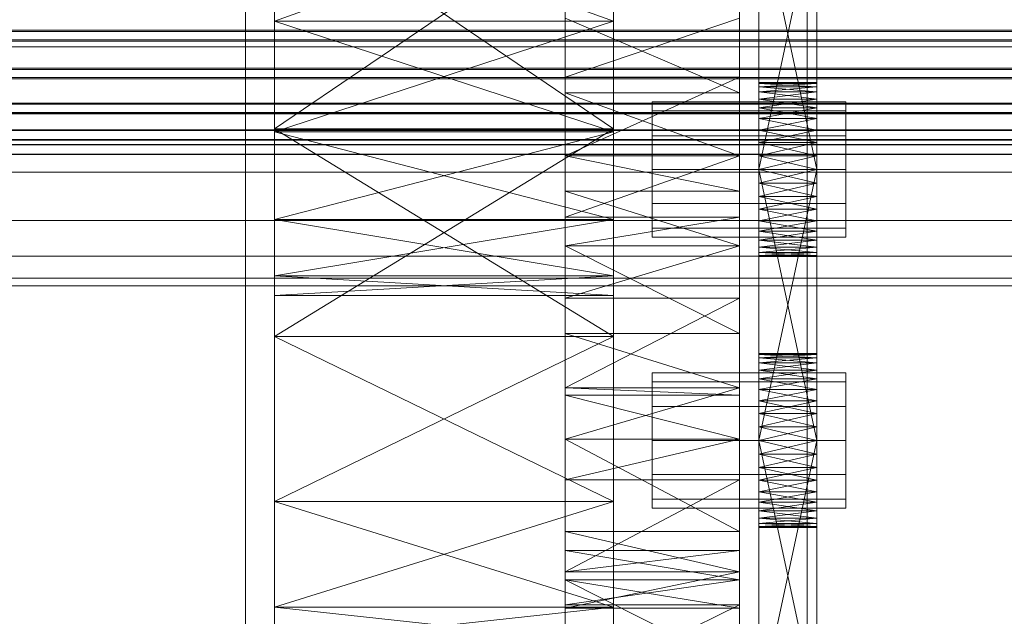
# Model space of a CAD drawing. Header units: millimetres. Extents: x -4395 to 65662, y -65530 to 6847.
# Tile 396 of 656: x 1374 to 1475, y -34428 to -34366. Entities that reach past the tile are written whole.
import ezdxf

# ---------------------------------------------------------------- set-up
doc = ezdxf.new("R2010")
doc.units = ezdxf.units.MM
for name, color, linetype, lineweight in [('COTAS_O', 1, 'Continuous', 0), ('frontal_C03', 7, 'Continuous', 0), ('frontal_secador', 7, 'Continuous', 0)]:
    doc.layers.add(name, color=color, linetype=linetype, lineweight=lineweight)
doc.dimstyles.new('R19_100', dxfattribs={"dimtxt": 250, "dimasz": 150, "dimexe": 150, "dimexo": 80, "dimgap": 100, "dimtad": 1, "dimtih": 1, "dimtoh": 1, "dimdsep": 46, "dimcen": 0.09, "dimadec": 0, "dimazin": 0, "dimtfac": 1, "dimtdec": 4, "dimtofl": 0, "dimtmove": 0, "dimatfit": 3, "dimfxl": 1, "dimtolj": 1, "dimtzin": 0, "dimarcsym": 0})

# ---------------------------------------------------------------- blocks, each defined once
blk = doc.blocks.new('DIM_R33_43')
at = {"layer": 'COTAS_O'}
for p, q in [((-1725, -33700), (-1575, -33655)), ((1725, -33700), (1575, -33655)), ((-1725, -34400), (-1725, -33700)), ((-1725, -33700), (1725, -33700)), ((-1725, -33700), (-1575, -33745)), ((1725, -33700), (1575, -33745)), ((1725, -34400), (1725, -33700))]:
    blk.add_line(p, q, dxfattribs=at)
blk.add_text('3450 O', height=250, dxfattribs=at).set_placement((0, -33600))

msp = doc.modelspace()

# ---------------------------------------------------------------- linework, layer by layer
at = {"layer": 'frontal_C03'}
for p, q in [((1455, -35237.853), (1455, -32581.274)), ((1455, -32585.202), (1455, -35241.781)), ((1455, -35724.97), (1455, -33068.391)), ((1455, -33072.319), (1455, -35728.898)), ((1516, -34367.109), (-1476, -34367.109)), ((-1476, -34367.243), (1516, -34367.243)), ((1516, -34368.1), (-1476, -34368.1)), ((-1476, -34368.234), (1516, -34368.234)), ((1516, -34371.011), (-1476, -34371.011)), ((1516, -34371.145), (-1476, -34371.145)), ((1516, -34372.002), (-1476, -34372.002)), ((1516, -34372.135), (-1476, -34372.135)), ((1516, -34374.626), (-1476, -34374.626)), ((1516, -34374.739), (-1476, -34374.739)), ((1516, -34375.617), (-1476, -34375.617)), ((1516, -34375.73), (-1476, -34375.73)), ((1516, -34377.404), (-1476, -34377.404)), ((1516, -34377.479), (-1476, -34377.479)), ((1516, -34378.394), (-1476, -34378.394)), ((1516, -34378.47), (-1476, -34378.47)), ((1516, -34378.921), (-1476, -34378.921)), ((1516, -34378.948), (-1476, -34378.948)), ((1516, -34379.912), (-1476, -34379.912)), ((1516, -34379.939), (-1476, -34379.939))]:
    msp.add_line(p, q, dxfattribs=at)
at = {"layer": 'frontal_secador'}
for p, q in [((1400, -36000), (1400, -33000)), ((1397, -35940), (1397, -33075)), ((1400, -36000), (1400, -33075)), ((1400, -34600), (1400, -33075)), ((1400, -35940), (1400, -33075)), ((1400, -34650), (1400, -33075)), ((1400, -36000), (1400, -33250)), ((1430, -34389.365), (1430, -34297.639)), ((1430, -34431.527), (1430, -34297.639)), ((1448, -34297.639), (1448, -34389.365)), ((1448, -34297.639), (1448, -34431.527)), ((1400, -34308.24), (1400, -34398.76)), ((1435, -34398.76), (1435, -34308.24)), ((1400, -34340.83), (1400, -34398.76)), ((1435, -34398.76), (1435, -34340.83)), ((1430, -34389.365), (1430, -34341.142)), ((1448, -34341.142), (1448, -34389.365)), ((1450, -34384.281), (1450, -34345.481)), ((1456, -34345.481), (1456, -34384.281)), ((1450, -34347.136), (1450, -34384.281)), ((1456, -34384.281), (1456, -34347.136)), ((1450, -34384.281), (1450, -34349.414)), ((1456, -34349.414), (1456, -34384.281)), ((1450, -34381.5), (1450, -34352.092)), ((1450, -34384.281), (1450, -34352.092)), ((1456, -34352.092), (1456, -34381.5)), ((1456, -34352.092), (1456, -34384.281)), ((1400, -34353.5), (1400, -34366.17)), ((1400, -34398.76), (1400, -34353.5)), ((1400, -34353.5), (1400, -34377.294)), ((1400, -34353.5), (1400, -34377.599)), ((1400, -34426.731), (1400, -34353.5)), ((1400, -34353.5), (1400, -34386.67)), ((1435, -34353.5), (1400, -34377.294)), ((1435, -34377.294), (1400, -34353.5)), ((1435, -34353.5), (1400, -34366.17)), ((1435, -34366.17), (1400, -34353.5)), ((1435, -34366.17), (1435, -34353.5)), ((1435, -34353.5), (1435, -34398.76)), ((1435, -34377.294), (1435, -34353.5)), ((1435, -34377.599), (1435, -34353.5)), ((1435, -34353.5), (1435, -34426.731)), ((1435, -34386.67), (1435, -34353.5)), ((1450, -34353.5), (1450, -34381.5)), ((1456, -34381.5), (1450, -34353.5)), ((1456, -34353.5), (1450, -34381.5)), ((1456, -34381.5), (1456, -34353.5)), ((1430, -34361.304), (1430, -34368.807)), ((1400, -34377.599), (1400, -34366.17)), ((1400, -34398.76), (1400, -34366.17)), ((1435, -34366.17), (1400, -34366.17)), ((1435, -34366.17), (1400, -34377.599)), ((1435, -34377.599), (1400, -34366.17)), ((1430, -34365.858), (1430, -34383.732)), ((1430, -34373.576), (1430, -34365.858)), ((1430, -34389.365), (1430, -34365.858)), ((1430, -34365.858), (1430, -34371.942)), ((1430, -34365.858), (1430, -34409.361)), ((1430, -34365.858), (1430, -34431.527)), ((1448, -34365.858), (1430, -34371.942)), ((1448, -34373.576), (1430, -34365.858)), ((1435, -34366.17), (1435, -34377.599)), ((1435, -34366.17), (1435, -34398.76)), ((1448, -34383.732), (1448, -34365.858)), ((1448, -34365.858), (1448, -34373.576)), ((1448, -34365.858), (1448, -34389.365)), ((1448, -34371.942), (1448, -34365.858)), ((1448, -34409.361), (1448, -34365.858)), ((1448, -34431.527), (1448, -34365.858)), ((1480, -34368.807), (1325, -34368.807)), ((1430, -34368.807), (1325, -34368.807)), ((1430, -34368.807), (1430, -34375.723)), ((1430, -34386.411), (1430, -34371.942)), ((1430, -34371.942), (1430, -34380.075)), ((1430, -34389.365), (1430, -34371.942)), ((1448, -34371.942), (1430, -34371.942)), ((1448, -34371.942), (1430, -34380.075)), ((1448, -34371.942), (1448, -34386.411)), ((1448, -34380.075), (1448, -34371.942)), ((1448, -34371.942), (1448, -34389.365)), ((1450, -34372.611), (1450, -34372.5)), ((1456, -34372.611), (1450, -34372.5)), ((1456, -34372.5), (1450, -34372.5)), ((1456, -34372.5), (1450, -34372.611)), ((1450, -34372.611), (1450, -34373.481)), ((1450, -34372.941), (1450, -34372.611)), ((1450, -34372.611), (1450, -34375.136)), ((1456, -34372.941), (1450, -34372.611)), ((1456, -34372.611), (1450, -34372.611)), ((1456, -34372.611), (1450, -34372.941)), ((1450, -34373.481), (1450, -34372.941)), ((1456, -34373.481), (1450, -34372.941)), ((1456, -34372.941), (1450, -34372.941)), ((1456, -34372.941), (1450, -34373.481)), ((1456, -34372.611), (1456, -34372.5)), ((1456, -34373.481), (1456, -34372.611)), ((1456, -34372.611), (1456, -34372.941)), ((1456, -34375.136), (1456, -34372.611)), ((1456, -34372.941), (1456, -34373.481)), ((1430, -34373.576), (1430, -34383.732)), ((1430, -34380.075), (1430, -34373.576)), ((1448, -34380.075), (1430, -34373.576)), ((1448, -34373.576), (1430, -34373.576)), ((1448, -34383.732), (1448, -34373.576)), ((1448, -34373.576), (1448, -34380.075)), ((1450, -34373.481), (1450, -34375.136)), ((1450, -34374.219), (1450, -34373.481)), ((1450, -34377.414), (1450, -34373.481)), ((1450, -34412.281), (1450, -34373.481)), ((1456, -34374.219), (1450, -34373.481)), ((1456, -34373.481), (1450, -34373.481)), ((1456, -34373.481), (1450, -34374.219)), ((1450, -34375.136), (1450, -34374.219)), ((1456, -34375.136), (1450, -34374.219)), ((1456, -34374.219), (1450, -34374.219)), ((1456, -34374.219), (1450, -34375.136)), ((1456, -34375.136), (1456, -34373.481)), ((1456, -34373.481), (1456, -34374.219)), ((1456, -34373.481), (1456, -34377.414)), ((1456, -34373.481), (1456, -34412.281)), ((1456, -34374.219), (1456, -34375.136)), ((1439, -34375.438), (1439, -34374.5)), ((1459, -34374.5), (1439, -34374.5)), ((1439, -34378), (1439, -34375.438)), ((1459, -34375.438), (1439, -34375.438)), ((1450, -34375.136), (1450, -34377.414)), ((1450, -34376.21), (1450, -34375.136)), ((1450, -34375.136), (1450, -34380.092)), ((1450, -34375.136), (1450, -34412.281)), ((1456, -34376.21), (1450, -34375.136)), ((1456, -34375.136), (1450, -34375.136)), ((1456, -34375.136), (1450, -34376.21)), ((1456, -34377.414), (1456, -34375.136)), ((1456, -34375.136), (1456, -34376.21)), ((1456, -34380.092), (1456, -34375.136)), ((1456, -34412.281), (1456, -34375.136)), ((1459, -34375.438), (1459, -34374.5)), ((1459, -34378), (1459, -34375.438)), ((1480, -34375.723), (1325, -34375.723)), ((1430, -34375.723), (1325, -34375.723)), ((1430, -34375.723), (1430, -34381.784)), ((1450, -34377.414), (1450, -34376.21)), ((1456, -34377.414), (1450, -34376.21)), ((1456, -34376.21), (1450, -34376.21)), ((1456, -34376.21), (1450, -34377.414)), ((1456, -34376.21), (1456, -34377.414)), ((1400, -34377.294), (1400, -34398.76)), ((1435, -34377.294), (1400, -34377.294)), ((1435, -34377.294), (1400, -34398.76)), ((1435, -34398.76), (1400, -34377.294)), ((1435, -34398.76), (1435, -34377.294)), ((1450, -34377.414), (1450, -34380.092)), ((1450, -34378.719), (1450, -34377.414)), ((1450, -34412.281), (1450, -34377.414)), ((1456, -34378.719), (1450, -34377.414)), ((1456, -34377.414), (1450, -34377.414)), ((1456, -34377.414), (1450, -34378.719)), ((1456, -34380.092), (1456, -34377.414)), ((1456, -34377.414), (1456, -34378.719)), ((1456, -34377.414), (1456, -34412.281)), ((1400, -34386.67), (1400, -34377.599)), ((1400, -34398.76), (1400, -34377.599)), ((1435, -34377.599), (1400, -34377.599)), ((1435, -34377.599), (1400, -34386.67)), ((1435, -34386.67), (1400, -34377.599)), ((1435, -34377.599), (1435, -34386.67)), ((1435, -34377.599), (1435, -34398.76)), ((1439, -34381.5), (1439, -34378)), ((1459, -34378), (1439, -34378)), ((1459, -34381.5), (1459, -34378)), ((1450, -34380.092), (1450, -34378.719)), ((1456, -34380.092), (1450, -34378.719)), ((1456, -34378.719), (1450, -34378.719)), ((1456, -34378.719), (1450, -34380.092)), ((1456, -34378.719), (1456, -34380.092)), ((1430, -34380.075), (1430, -34386.411)), ((1430, -34383.732), (1430, -34380.075)), ((1448, -34380.075), (1430, -34380.075)), ((1448, -34380.075), (1430, -34386.411)), ((1448, -34383.732), (1430, -34380.075)), ((1448, -34386.411), (1448, -34380.075)), ((1448, -34380.075), (1448, -34383.732)), ((1450, -34409.5), (1450, -34380.092)), ((1450, -34380.092), (1450, -34381.5)), ((1450, -34412.281), (1450, -34380.092)), ((1456, -34381.5), (1450, -34380.092)), ((1456, -34380.092), (1450, -34380.092)), ((1456, -34380.092), (1450, -34381.5)), ((1456, -34380.092), (1456, -34409.5)), ((1456, -34381.5), (1456, -34380.092)), ((1456, -34380.092), (1456, -34412.281)), ((1439, -34381.5), (1439, -34385)), ((1439, -34381.5), (1459, -34381.5)), ((1450, -34381.5), (1450, -34409.5)), ((1456, -34409.5), (1450, -34381.5)), ((1456, -34381.5), (1450, -34381.5)), ((1456, -34381.5), (1450, -34409.5)), ((1450, -34384.281), (1450, -34381.5)), ((1450, -34381.5), (1450, -34382.908)), ((1456, -34381.5), (1450, -34382.908)), ((1456, -34382.908), (1450, -34381.5)), ((1456, -34409.5), (1456, -34381.5)), ((1456, -34381.5), (1456, -34384.281)), ((1456, -34382.908), (1456, -34381.5)), ((1459, -34385), (1459, -34381.5)), ((1480, -34381.784), (1325, -34381.784)), ((1430, -34381.784), (1325, -34381.784)), ((1430, -34381.784), (1430, -34386.759)), ((1450, -34382.908), (1450, -34384.281)), ((1456, -34382.908), (1450, -34382.908)), ((1456, -34382.908), (1450, -34384.281)), ((1456, -34384.281), (1450, -34382.908)), ((1456, -34384.281), (1456, -34382.908)), ((1430, -34389.365), (1430, -34383.732)), ((1448, -34389.365), (1430, -34383.732)), ((1448, -34383.732), (1430, -34383.732)), ((1448, -34383.732), (1448, -34389.365)), ((1450, -34386.79), (1450, -34384.281)), ((1450, -34384.281), (1450, -34385.586)), ((1450, -34388.781), (1450, -34384.281)), ((1450, -34390.5), (1450, -34384.281)), ((1456, -34384.281), (1450, -34384.281)), ((1456, -34384.281), (1450, -34385.586)), ((1456, -34385.586), (1450, -34384.281)), ((1456, -34384.281), (1456, -34386.79)), ((1456, -34385.586), (1456, -34384.281)), ((1456, -34384.281), (1456, -34388.781)), ((1456, -34384.281), (1456, -34390.5)), ((1439, -34385), (1439, -34387.562)), ((1459, -34385), (1439, -34385)), ((1450, -34385.586), (1450, -34386.79)), ((1456, -34385.586), (1450, -34385.586)), ((1456, -34385.586), (1450, -34386.79)), ((1456, -34386.79), (1450, -34385.586)), ((1456, -34386.79), (1456, -34385.586)), ((1459, -34385), (1459, -34387.562)), ((1430, -34386.411), (1430, -34389.365)), ((1448, -34386.411), (1430, -34386.411)), ((1448, -34386.411), (1430, -34389.365)), ((1448, -34389.365), (1448, -34386.411)), ((1480, -34386.759), (1325, -34386.759)), ((1430, -34386.759), (1325, -34386.759)), ((1400, -34426.731), (1400, -34386.67)), ((1400, -34392.493), (1400, -34386.67)), ((1400, -34398.76), (1400, -34386.67)), ((1435, -34386.67), (1400, -34386.67)), ((1435, -34386.67), (1400, -34392.493)), ((1435, -34392.493), (1400, -34386.67)), ((1430, -34386.759), (1430, -34390.455)), ((1435, -34386.67), (1435, -34426.731)), ((1435, -34386.67), (1435, -34392.493)), ((1435, -34386.67), (1435, -34398.76)), ((1439, -34387.562), (1439, -34388.5)), ((1459, -34387.562), (1439, -34387.562)), ((1450, -34388.781), (1450, -34386.79)), ((1450, -34386.79), (1450, -34387.864)), ((1456, -34386.79), (1450, -34386.79)), ((1456, -34386.79), (1450, -34387.864)), ((1456, -34387.864), (1450, -34386.79)), ((1456, -34386.79), (1456, -34388.781)), ((1456, -34387.864), (1456, -34386.79)), ((1459, -34387.562), (1459, -34388.5)), ((1459, -34388.5), (1439, -34388.5)), ((1450, -34387.864), (1450, -34388.781)), ((1456, -34387.864), (1450, -34387.864)), ((1456, -34387.864), (1450, -34388.781)), ((1456, -34388.781), (1450, -34387.864)), ((1456, -34388.781), (1456, -34387.864)), ((1430, -34389.365), (1430, -34404.806)), ((1430, -34398.435), (1430, -34389.365)), ((1430, -34409.361), (1430, -34389.365)), ((1430, -34389.365), (1430, -34394.777)), ((1430, -34423.89), (1430, -34389.365)), ((1430, -34431.527), (1430, -34389.365)), ((1448, -34389.365), (1430, -34389.365)), ((1448, -34389.365), (1430, -34394.777)), ((1448, -34398.435), (1430, -34389.365)), ((1448, -34404.806), (1448, -34389.365)), ((1448, -34389.365), (1448, -34398.435)), ((1448, -34389.365), (1448, -34409.361)), ((1448, -34394.777), (1448, -34389.365)), ((1448, -34389.365), (1448, -34423.89)), ((1448, -34389.365), (1448, -34431.527)), ((1450, -34390.059), (1450, -34388.781)), ((1450, -34388.781), (1450, -34389.519)), ((1450, -34390.5), (1450, -34388.781)), ((1456, -34388.781), (1450, -34388.781)), ((1456, -34388.781), (1450, -34389.519)), ((1456, -34389.519), (1450, -34388.781)), ((1450, -34389.519), (1450, -34390.059)), ((1456, -34389.519), (1450, -34389.519)), ((1456, -34389.519), (1450, -34390.059)), ((1456, -34390.059), (1450, -34389.519)), ((1456, -34388.781), (1456, -34390.059)), ((1456, -34389.519), (1456, -34388.781)), ((1456, -34388.781), (1456, -34390.5)), ((1456, -34390.059), (1456, -34389.519)), ((1480, -34390.455), (1325, -34390.455)), ((1430, -34390.455), (1325, -34390.455)), ((1430, -34390.455), (1430, -34392.731)), ((1450, -34390.5), (1450, -34390.059)), ((1450, -34390.059), (1450, -34390.389)), ((1456, -34390.059), (1450, -34390.059)), ((1456, -34390.059), (1450, -34390.389)), ((1456, -34390.389), (1450, -34390.059)), ((1450, -34390.389), (1450, -34390.5)), ((1456, -34390.389), (1450, -34390.389)), ((1456, -34390.389), (1450, -34390.5)), ((1456, -34390.5), (1450, -34390.389)), ((1456, -34390.5), (1450, -34390.5)), ((1456, -34390.059), (1456, -34390.5)), ((1456, -34390.389), (1456, -34390.059)), ((1456, -34390.5), (1456, -34390.389)), ((1480, -34392.731), (1325, -34392.731)), ((1430, -34392.731), (1325, -34392.731)), ((1400, -34426.731), (1400, -34392.493)), ((1400, -34394.5), (1400, -34392.493)), ((1435, -34392.493), (1400, -34392.493)), ((1435, -34392.493), (1400, -34394.5)), ((1435, -34394.5), (1400, -34392.493)), ((1430, -34392.731), (1430, -34393.5)), ((1435, -34392.493), (1435, -34426.731)), ((1435, -34392.493), (1435, -34394.5)), ((1480, -34393.5), (1325, -34393.5)), ((1430, -34393.5), (1325, -34393.5)), ((1400, -34426.731), (1400, -34394.5)), ((1435, -34394.5), (1400, -34394.5)), ((1435, -34394.5), (1435, -34426.731)), ((1430, -34409.353), (1430, -34394.777)), ((1430, -34394.777), (1430, -34404.05)), ((1430, -34409.361), (1430, -34394.777)), ((1448, -34394.777), (1430, -34394.777)), ((1448, -34394.777), (1430, -34404.05)), ((1448, -34394.777), (1448, -34409.353)), ((1448, -34404.05), (1448, -34394.777)), ((1448, -34394.777), (1448, -34409.361)), ((1400, -34426.731), (1400, -34398.76)), ((1400, -34398.76), (1400, -34415.794)), ((1435, -34398.76), (1400, -34398.76)), ((1435, -34398.76), (1400, -34415.794)), ((1435, -34415.794), (1400, -34398.76)), ((1430, -34398.435), (1430, -34404.806)), ((1430, -34404.05), (1430, -34398.435)), ((1448, -34404.05), (1430, -34398.435)), ((1448, -34398.435), (1430, -34398.435)), ((1435, -34398.76), (1435, -34426.731)), ((1435, -34415.794), (1435, -34398.76)), ((1448, -34404.806), (1448, -34398.435)), ((1448, -34398.435), (1448, -34404.05)), ((1450, -34400.611), (1450, -34400.5)), ((1456, -34400.611), (1450, -34400.5)), ((1456, -34400.5), (1450, -34400.5)), ((1456, -34400.5), (1450, -34400.611)), ((1450, -34400.611), (1450, -34401.481)), ((1450, -34400.941), (1450, -34400.611)), ((1450, -34400.611), (1450, -34403.136)), ((1456, -34400.941), (1450, -34400.611)), ((1456, -34400.611), (1450, -34400.611)), ((1456, -34400.611), (1450, -34400.941)), ((1456, -34400.611), (1456, -34400.5)), ((1456, -34401.481), (1456, -34400.611)), ((1456, -34400.611), (1456, -34400.941)), ((1456, -34403.136), (1456, -34400.611)), ((1450, -34401.481), (1450, -34400.941)), ((1456, -34401.481), (1450, -34400.941)), ((1456, -34400.941), (1450, -34400.941)), ((1456, -34400.941), (1450, -34401.481)), ((1450, -34401.481), (1450, -34403.136)), ((1450, -34402.219), (1450, -34401.481)), ((1450, -34405.414), (1450, -34401.481)), ((1450, -34440.281), (1450, -34401.481)), ((1456, -34402.219), (1450, -34401.481)), ((1456, -34401.481), (1450, -34401.481)), ((1456, -34401.481), (1450, -34402.219)), ((1456, -34400.941), (1456, -34401.481)), ((1456, -34403.136), (1456, -34401.481)), ((1456, -34401.481), (1456, -34402.219)), ((1456, -34401.481), (1456, -34405.414)), ((1456, -34401.481), (1456, -34440.281)), ((1439, -34403.438), (1439, -34402.5)), ((1459, -34402.5), (1439, -34402.5)), ((1450, -34403.136), (1450, -34402.219)), ((1456, -34403.136), (1450, -34402.219)), ((1456, -34402.219), (1450, -34402.219)), ((1456, -34402.219), (1450, -34403.136)), ((1456, -34402.219), (1456, -34403.136)), ((1459, -34403.438), (1459, -34402.5)), ((1439, -34406), (1439, -34403.438)), ((1459, -34403.438), (1439, -34403.438)), ((1450, -34403.136), (1450, -34405.414)), ((1450, -34404.21), (1450, -34403.136)), ((1450, -34403.136), (1450, -34408.092)), ((1450, -34403.136), (1450, -34440.281)), ((1456, -34404.21), (1450, -34403.136)), ((1456, -34403.136), (1450, -34403.136)), ((1456, -34403.136), (1450, -34404.21)), ((1456, -34405.414), (1456, -34403.136)), ((1456, -34403.136), (1456, -34404.21)), ((1456, -34408.092), (1456, -34403.136)), ((1456, -34440.281), (1456, -34403.136)), ((1459, -34406), (1459, -34403.438)), ((1430, -34404.05), (1430, -34409.353)), ((1430, -34404.806), (1430, -34404.05)), ((1448, -34404.05), (1430, -34404.05)), ((1448, -34404.05), (1430, -34409.353)), ((1448, -34404.806), (1430, -34404.05)), ((1430, -34409.361), (1430, -34404.806)), ((1448, -34409.361), (1430, -34404.806)), ((1448, -34404.806), (1430, -34404.806)), ((1448, -34409.353), (1448, -34404.05)), ((1448, -34404.05), (1448, -34404.806)), ((1448, -34404.806), (1448, -34409.361)), ((1450, -34405.414), (1450, -34404.21)), ((1456, -34405.414), (1450, -34404.21)), ((1456, -34404.21), (1450, -34404.21)), ((1456, -34404.21), (1450, -34405.414)), ((1456, -34404.21), (1456, -34405.414)), ((1450, -34405.414), (1450, -34408.092)), ((1450, -34406.719), (1450, -34405.414)), ((1450, -34440.281), (1450, -34405.414)), ((1456, -34406.719), (1450, -34405.414)), ((1456, -34405.414), (1450, -34405.414)), ((1456, -34405.414), (1450, -34406.719)), ((1456, -34408.092), (1456, -34405.414)), ((1456, -34405.414), (1456, -34406.719)), ((1456, -34405.414), (1456, -34440.281)), ((1439, -34409.5), (1439, -34406)), ((1459, -34406), (1439, -34406)), ((1450, -34408.092), (1450, -34406.719)), ((1456, -34408.092), (1450, -34406.719)), ((1456, -34406.719), (1450, -34406.719)), ((1456, -34406.719), (1450, -34408.092)), ((1456, -34406.719), (1456, -34408.092)), ((1459, -34409.5), (1459, -34406)), ((1450, -34437.5), (1450, -34408.092)), ((1450, -34408.092), (1450, -34409.5)), ((1450, -34440.281), (1450, -34408.092)), ((1456, -34409.5), (1450, -34408.092)), ((1456, -34408.092), (1450, -34408.092)), ((1456, -34408.092), (1450, -34409.5)), ((1456, -34408.092), (1456, -34437.5)), ((1456, -34409.5), (1456, -34408.092)), ((1456, -34408.092), (1456, -34440.281)), ((1448, -34409.353), (1430, -34409.353)), ((1448, -34409.353), (1430, -34409.361)), ((1430, -34409.361), (1430, -34420.859)), ((1430, -34418.895), (1430, -34409.361)), ((1430, -34423.89), (1430, -34409.361)), ((1430, -34409.361), (1430, -34413.572)), ((1430, -34409.361), (1430, -34431.527)), ((1448, -34409.361), (1430, -34409.361)), ((1448, -34409.361), (1430, -34413.572)), ((1448, -34418.895), (1430, -34409.361)), ((1439, -34409.5), (1439, -34413)), ((1439, -34409.5), (1459, -34409.5)), ((1448, -34420.859), (1448, -34409.361)), ((1448, -34409.361), (1448, -34418.895)), ((1448, -34409.361), (1448, -34423.89)), ((1448, -34413.572), (1448, -34409.361)), ((1448, -34431.527), (1448, -34409.361)), ((1450, -34409.5), (1450, -34437.5)), ((1456, -34437.5), (1450, -34409.5)), ((1456, -34409.5), (1450, -34409.5)), ((1456, -34409.5), (1450, -34437.5)), ((1450, -34412.281), (1450, -34409.5)), ((1450, -34409.5), (1450, -34410.908)), ((1456, -34409.5), (1450, -34410.908)), ((1456, -34410.908), (1450, -34409.5)), ((1456, -34437.5), (1456, -34409.5)), ((1456, -34409.5), (1456, -34412.281)), ((1456, -34410.908), (1456, -34409.5)), ((1459, -34413), (1459, -34409.5)), ((1450, -34410.908), (1450, -34412.281)), ((1456, -34410.908), (1450, -34410.908)), ((1456, -34410.908), (1450, -34412.281)), ((1456, -34412.281), (1450, -34410.908)), ((1456, -34412.281), (1456, -34410.908)), ((1439, -34413), (1439, -34415.562)), ((1459, -34413), (1439, -34413)), ((1450, -34414.79), (1450, -34412.281)), ((1450, -34412.281), (1450, -34413.586)), ((1450, -34416.781), (1450, -34412.281)), ((1450, -34418.5), (1450, -34412.281)), ((1456, -34412.281), (1450, -34412.281)), ((1456, -34412.281), (1450, -34413.586)), ((1456, -34413.586), (1450, -34412.281)), ((1456, -34412.281), (1456, -34414.79)), ((1456, -34413.586), (1456, -34412.281)), ((1456, -34412.281), (1456, -34416.781)), ((1456, -34412.281), (1456, -34418.5)), ((1459, -34413), (1459, -34415.562)), ((1430, -34426.827), (1430, -34413.572)), ((1430, -34413.572), (1430, -34423.075)), ((1430, -34423.89), (1430, -34413.572)), ((1448, -34413.572), (1430, -34413.572)), ((1448, -34413.572), (1430, -34423.075)), ((1448, -34413.572), (1448, -34426.827)), ((1448, -34423.075), (1448, -34413.572)), ((1448, -34413.572), (1448, -34423.89)), ((1450, -34413.586), (1450, -34414.79)), ((1456, -34413.586), (1450, -34413.586)), ((1456, -34413.586), (1450, -34414.79)), ((1456, -34414.79), (1450, -34413.586)), ((1456, -34414.79), (1456, -34413.586)), ((1450, -34416.781), (1450, -34414.79)), ((1450, -34414.79), (1450, -34415.864)), ((1456, -34414.79), (1450, -34414.79)), ((1456, -34414.79), (1450, -34415.864)), ((1456, -34415.864), (1450, -34414.79)), ((1456, -34414.79), (1456, -34416.781)), ((1456, -34415.864), (1456, -34414.79)), ((1400, -34415.794), (1400, -34426.731)), ((1435, -34415.794), (1400, -34415.794)), ((1435, -34415.794), (1400, -34426.731)), ((1435, -34426.731), (1400, -34415.794)), ((1435, -34426.731), (1435, -34415.794)), ((1439, -34415.562), (1439, -34416.5)), ((1459, -34415.562), (1439, -34415.562)), ((1450, -34415.864), (1450, -34416.781)), ((1456, -34415.864), (1450, -34415.864)), ((1456, -34415.864), (1450, -34416.781)), ((1456, -34416.781), (1450, -34415.864)), ((1456, -34416.781), (1456, -34415.864)), ((1459, -34415.562), (1459, -34416.5)), ((1459, -34416.5), (1439, -34416.5)), ((1450, -34418.059), (1450, -34416.781)), ((1450, -34416.781), (1450, -34417.519)), ((1450, -34418.5), (1450, -34416.781)), ((1456, -34416.781), (1450, -34416.781)), ((1456, -34416.781), (1450, -34417.519)), ((1456, -34417.519), (1450, -34416.781)), ((1456, -34416.781), (1456, -34418.059)), ((1456, -34417.519), (1456, -34416.781)), ((1456, -34416.781), (1456, -34418.5)), ((1450, -34417.519), (1450, -34418.059)), ((1456, -34417.519), (1450, -34417.519)), ((1456, -34417.519), (1450, -34418.059)), ((1456, -34418.059), (1450, -34417.519)), ((1450, -34418.5), (1450, -34418.059)), ((1450, -34418.059), (1450, -34418.389)), ((1456, -34418.059), (1450, -34418.059)), ((1456, -34418.059), (1450, -34418.389)), ((1456, -34418.389), (1450, -34418.059)), ((1456, -34418.059), (1456, -34417.519)), ((1456, -34418.059), (1456, -34418.5)), ((1456, -34418.389), (1456, -34418.059)), ((1430, -34418.895), (1430, -34420.859)), ((1430, -34423.075), (1430, -34418.895)), ((1448, -34423.075), (1430, -34418.895)), ((1448, -34418.895), (1430, -34418.895)), ((1448, -34420.859), (1448, -34418.895)), ((1448, -34418.895), (1448, -34423.075)), ((1450, -34418.389), (1450, -34418.5)), ((1456, -34418.389), (1450, -34418.389)), ((1456, -34418.389), (1450, -34418.5)), ((1456, -34418.5), (1450, -34418.389)), ((1456, -34418.5), (1450, -34418.5)), ((1456, -34418.5), (1456, -34418.389)), ((1430, -34420.859), (1430, -34423.075)), ((1430, -34423.89), (1430, -34420.859)), ((1448, -34423.89), (1430, -34420.859)), ((1448, -34420.859), (1430, -34420.859)), ((1448, -34420.859), (1430, -34423.075)), ((1448, -34423.075), (1448, -34420.859)), ((1448, -34420.859), (1448, -34423.89)), ((1430, -34423.075), (1430, -34426.827)), ((1448, -34423.075), (1430, -34423.075)), ((1448, -34423.075), (1430, -34426.827)), ((1448, -34426.827), (1448, -34423.075)), ((1430, -34426.827), (1430, -34423.89)), ((1430, -34423.89), (1430, -34430.317)), ((1430, -34432.954), (1430, -34423.89)), ((1430, -34431.527), (1430, -34423.89)), ((1430, -34423.89), (1430, -34426.486)), ((1448, -34426.827), (1430, -34423.89)), ((1448, -34423.89), (1430, -34423.89)), ((1448, -34423.89), (1430, -34426.486)), ((1448, -34432.954), (1430, -34423.89)), ((1448, -34423.89), (1448, -34426.827)), ((1448, -34430.317), (1448, -34423.89)), ((1448, -34423.89), (1448, -34432.954)), ((1448, -34423.89), (1448, -34431.527)), ((1448, -34426.486), (1448, -34423.89)), ((1400, -34426.731), (1400, -34430.5)), ((1435, -34426.731), (1400, -34426.731)), ((1435, -34426.731), (1400, -34430.5)), ((1435, -34430.5), (1400, -34426.731)), ((1430, -34437.124), (1430, -34426.486)), ((1430, -34426.486), (1430, -34435.291)), ((1430, -34431.527), (1430, -34426.486)), ((1448, -34426.486), (1430, -34426.486)), ((1448, -34426.486), (1430, -34435.291)), ((1448, -34426.827), (1430, -34426.827)), ((1435, -34426.731), (1435, -34430.5)), ((1448, -34426.486), (1448, -34437.124)), ((1448, -34435.291), (1448, -34426.486)), ((1448, -34426.486), (1448, -34431.527))]:
    msp.add_line(p, q, dxfattribs=at)

# ---------------------------------------------------------------- dimensions: what is measured, and where the dimension line sits
at = {"layer": 'COTAS_O'}
dim = msp.add_aligned_dim(p1=(-1725, -34400), p2=(1725, -34400), distance=700, text='<> O', dimstyle='R19_100', dxfattribs=at)
dim.commit()
dim.dimension.update_dxf_attribs({"geometry": 'DIM_R33_43', "text_midpoint": (0, -33700)})

doc.saveas('drawing.dxf')
